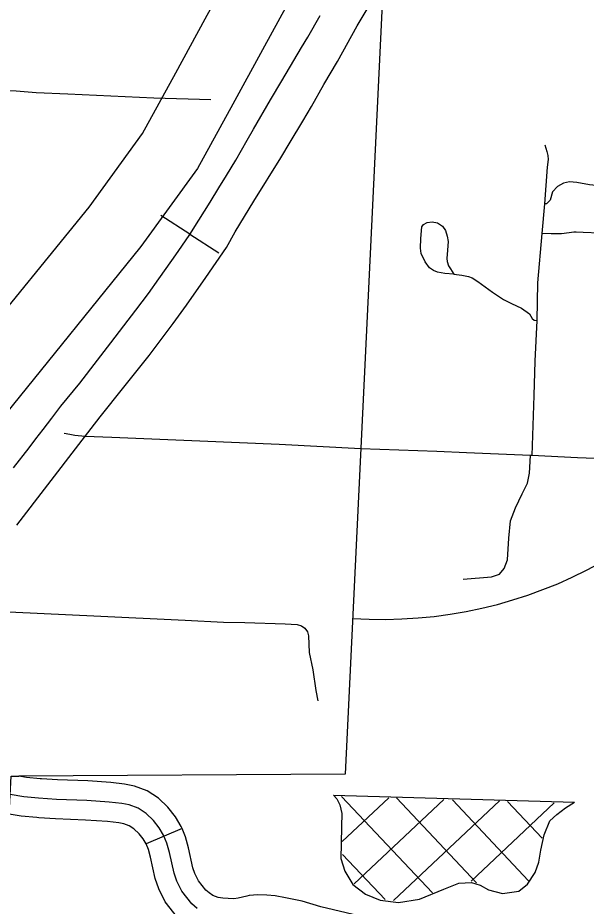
# Model space of a CAD drawing. Extents: x 653372 to 905732, y 627442 to 787275.
# Drawn here: x 693304 to 695485, y 745755 to 749166 of the extents above; entities that cross this region are included whole.
import ezdxf

# ---------------------------------------------------------------- set-up
doc = ezdxf.new("R2010")
doc.units = 0
for name, color, linetype in [('15', 7, 'Continuous'), ('31', 7, 'Continuous'), ('32', 7, 'Continuous'), ('33', 7, 'Continuous'), ('34', 7, 'Continuous'), ('40', 7, 'Continuous'), ('45', 7, 'Continuous'), ('57', 7, 'Continuous'), ('6', 7, 'Continuous'), ('63', 7, 'Continuous')]:
    doc.layers.add(name, color=color, linetype=linetype)

msp = doc.modelspace()

# ---------------------------------------------------------------- linework, layer by layer
at = {"layer": '15'}
for points in [[(693255.3, 747643), (693125.3, 747883.4), (693577.6, 748439.7), (693782.1, 748722.2), (693910, 748955), (694023, 749162.6), (694325.7, 749716.7), (694531.2, 750092.3), (694781, 750027.9)], [(694781, 750027.9), (694545.1, 749596.7), (694242.5, 749042.9), (694129.3, 748835), (693993.7, 748588.1), (693776.2, 748287.7), (693255.3, 747643)]]:
    msp.add_lwpolyline(points, dxfattribs=at)
at = {"layer": '31'}
msp.add_lwpolyline([(696005.9, 747452.7), (695922.3, 747455.6), (695681.8, 747467.7), (695450.7, 747477.1), (695275.7, 747485.6), (695271.4, 747485.8), (695025.6, 747496.6), (694911.3, 747501.7), (694620.6, 747511.2)], dxfattribs=at)
at = {"layer": '32'}
for points in [[(695326.4, 748679), (695334.1, 748653.2), (695337.6, 748637.7), (695338.3, 748622.9), (695335.1, 748592.3), (695325.2, 748451.5), (695314, 748338.1), (695297.9, 748148.9), (695295.2, 748003.9), (695287.2, 747848.1), (695283.2, 747716.5), (695275.7, 747485.6)], [(694977.5, 748182.4), (694942.4, 748184.6), (694914.7, 748189.4), (694899, 748196.1), (694883.9, 748206.8), (694866.4, 748229), (694852, 748261.3), (694849.2, 748282.4), (694850.3, 748318.8), (694853.9, 748363.6), (694859.9, 748373.1), (694874.9, 748380), (694894.3, 748382.9), (694914.7, 748378.8), (694933.1, 748366.3), (694945.1, 748349.5), (694951.8, 748327.7), (694954.6, 748307.1), (694953, 748273.6), (694949.8, 748242.4), (694951.7, 748230.4), (694956.4, 748214.3), (694964, 748202.7), (694977.5, 748182.4)], [(694977.5, 748182.4), (695007.5, 748178.1), (695033, 748173.4), (695047.1, 748168.4), (695069.4, 748154.1), (695125.6, 748112.6), (695166.8, 748084.6), (695197.6, 748069.5), (695236.9, 748051.2), (695267.5, 748029.2), (695277.2, 748012.4), (695285.5, 748005.4), (695295.2, 748003.9)]]:
    msp.add_lwpolyline(points, dxfattribs=at)
at = {"layer": '33'}
for points in [[(693300.2, 747217.8), (693538.5, 747527.5), (693619.8, 747634.1), (693710.8, 747747.8), (693807.8, 747869.9), (693900.6, 747992.3), (693950.9, 748063.4), (694025.6, 748169.8), (694104.2, 748284.2), (694138.4, 748345), (694210.2, 748462.9), (694313, 748628.2), (694349.3, 748688.3), (694397.1, 748770), (694430.5, 748825.4), (694478.5, 748910.6), (694530.8, 748998), (694606.2, 749134.9), (694705.6, 749303.5)], [(693087, 748137.9), (693088.2, 748167.3), (693104.4, 748311.9), (693119.3, 748461.4), (693134.1, 748582.1), (693145.1, 748656.7), (693154, 748716.2), (693175.4, 748792), (693199.1, 748863), (693209.9, 748878.6), (693220.4, 748883.9), (693236.4, 748886.6), (693255.6, 748887.6), (693298.5, 748885.5), (693374, 748880.1), (693495.7, 748874), (693825.8, 748858.9), (694044.5, 748852.7)], [(694620.6, 747511.2), (694306.7, 747527.6), (694002.6, 747540.7), (693665, 747554.9), (693562, 747558.8), (693522.7, 747563.2), (693503.4, 747567), (693481.9, 747570.9)]]:
    msp.add_lwpolyline(points, dxfattribs=at)
at = {"layer": '34'}
msp.add_lwpolyline([(692970, 746900), (693015.9, 746897.7), (693164.1, 746891.3), (693297, 746884.5), (693595.6, 746869.7), (693945.6, 746853.5), (694093.8, 746846.2), (694175.1, 746844.7), (694329.8, 746839.1), (694375.7, 746836.7), (694392.8, 746831.4), (694405.9, 746822.4), (694416, 746808.7), (694419.4, 746793.3), (694421.3, 746729), (694435.6, 746663.5), (694447.6, 746583.6), (694455, 746544.1)], dxfattribs=at)
at = {"layer": '40'}
for q in [(693853.4, 748406.9), (694075.6, 748264.4)]:
    msp.add_line((693964.5, 748335.7), q, dxfattribs=at)
for points in [[(693287.6, 747438.3), (693347.3, 747515.7), (693373.5, 747549.9), (693401.1, 747585.1), (693434.5, 747629), (693469.7, 747675), (693493.3, 747704.5), (693541.7, 747763.9), (693610.3, 747852.1), (693661.5, 747918.2), (693711.3, 747983.1), (693756.6, 748043.4), (693805.2, 748107.5), (693845.8, 748164), (693895, 748234.5), (693919.6, 748269.7), (693963.9, 748334.7), (693998.9, 748389.3), (694042.1, 748458.6), (694075.4, 748512.9), (694104.8, 748561), (694140, 748619.6), (694184.1, 748696.2), (694208.6, 748739.2), (694273.5, 748851.2), (694317.1, 748924.4), (694363.5, 749002), (694392.7, 749051.7), (694416.3, 749091.6), (694464.7, 749174.9)], [(693373.5, 747549.9), (693401.1, 747585.1), (693434.5, 747629), (693469.7, 747675), (693493.3, 747704.5), (693541.7, 747763.9), (693610.3, 747852.1), (693661.5, 747918.2), (693711.3, 747983.1), (693756.6, 748043.4), (693805.2, 748107.5), (693845.8, 748164), (693895, 748234.5), (693919.6, 748269.7), (693963.9, 748334.7), (693998.9, 748389.3), (694042.1, 748458.6), (694075.4, 748512.9), (694104.8, 748561), (694140, 748619.6), (694184.1, 748696.2), (694208.6, 748739.2), (694273.5, 748851.2), (694317.1, 748924.4), (694363.5, 749002), (694392.7, 749051.7), (694416.3, 749091.6), (694464.7, 749174.9)], [(693287.6, 747438.3), (693347.3, 747515.7), (693373.5, 747549.9)]]:
    msp.add_lwpolyline(points, dxfattribs=at)
at = {"layer": '45'}
msp.add_line((693934.1, 746053.4), (693796.1, 745994.7), dxfattribs=at)
for points in [[(695823.4, 748528.7), (695673.1, 748524.1), (695563.9, 748520.5), (695535.4, 748521.4), (695496.9, 748524.8), (695449.4, 748534.2), (695421, 748536.2), (695397, 748531.2), (695375, 748518.3), (695355.1, 748498.4), (695346.1, 748465.6), (695332.1, 748452.4), (695325.2, 748451.5)], [(695817, 748299.1), (695780.6, 748296.7), (695760.1, 748296.8), (695742, 748299), (695717.1, 748304.9), (695690.7, 748313.7), (695668.2, 748324), (695650.7, 748329.1), (695629.3, 748333.1), (695598.1, 748335.8), (695535.6, 748339.4), (695473.3, 748341.8), (695446.6, 748343.7), (695437.5, 748342.9), (695419.3, 748341.1), (695390.1, 748337.5), (695370.8, 748336.3), (695349.8, 748337), (695314, 748338.1)], [(695013, 747010.6), (695121.6, 747019.4), (695152.6, 747030.5), (695170.6, 747051.4), (695182.4, 747085.8), (695187.5, 747168.5), (695194.9, 747235.2), (695213.8, 747285.4), (695239.4, 747338.1), (695259.3, 747379), (695267.2, 747417.5), (695271.4, 747485.8)], [(693384.6, 746094.9), (693377.2, 746095.4), (693317.3, 746101.3), (693270.6, 746109.2), (693278.7, 746254.7), (693308.7, 746254.9)], [(693395.3, 746244.5), (693389.8, 746244.9), (693337.2, 746250), (693308.7, 746254.9)], [(693934.1, 746053.4), (693930.5, 746061.9), (693909, 746099.2), (693879.5, 746135.2), (693843.6, 746169.6), (693800.7, 746198.2), (693752.3, 746216.9), (693713.8, 746224.5), (693661.6, 746229.9), (693572.3, 746236.2), (693456.1, 746240.2), (693395.3, 746244.5)], [(693992.4, 745747.1), (693971.5, 745764.6), (693933.2, 745813.1), (693914.2, 745851.5), (693903.6, 745882.4), (693886, 745961.4), (693876.3, 745997.7), (693863.2, 746028.4), (693847.1, 746056.4), (693824.4, 746084.2), (693796.5, 746110.9), (693766, 746131.2), (693731.4, 746144.6), (693702.7, 746150.3), (693655.1, 746155.1), (693568.4, 746161.3), (693452.2, 746165.3), (693383.5, 746170.2), (693327.3, 746175.7), (693274.8, 746184.6)], [(693796.1, 745994.7), (693796, 745994.9), (693785.1, 746013.7), (693769.2, 746033.2), (693749.4, 746052.2), (693731.3, 746064.2), (693710.4, 746072.3), (693691.6, 746076), (693648.6, 746080.4), (693564.5, 746086.4), (693448.2, 746090.4), (693384.6, 746094.9)], [(694182.3, 745794), (694149.7, 745786.4), (694132.8, 745784.3), (694110.7, 745784.9), (694091, 745786.9), (694073.2, 745789.1), (694052, 745797.1), (694037.9, 745806.8), (694025.6, 745817.2), (693996.9, 745853.4), (693983.5, 745880.4), (693976, 745902.7), (693958.9, 745979.3), (693947.4, 746022.2), (693934.1, 746053.4)], [(694216.3, 745647.9), (694175.8, 745638.5), (694140.1, 745634.1), (694101.2, 745635), (694074.1, 745637.8), (694037.1, 745642.4), (693981.9, 745663.2), (693946.9, 745687.4), (693917.4, 745712), (693869.5, 745772.8), (693844.8, 745822.6), (693831.3, 745862), (693813.2, 745943.5), (693805.2, 745973.1), (693796.1, 745994.7)], [(694732, 745690), (694467, 745753.6), (694395.3, 745775), (694330.9, 745788.2), (694291.9, 745795), (694259.5, 745798.2), (694225.2, 745798.8), (694191.9, 745796.2), (694182.3, 745794)]]:
    msp.add_lwpolyline(points, dxfattribs=at)
at = {"layer": '57'}
for p, q in [((694515.6, 746182), (695439.2, 746154.3)), ((694894.7, 745806.9), (694546.1, 746177.2)), ((694548.3, 746003.5), (694727.4, 746172.1)), ((694595, 745841.4), (694938.2, 746164.6)), ((694745.4, 745777), (695151.9, 746159.8)), ((695064.2, 745845.8), (694757, 746172)), ((695263.7, 745852.7), (694971.3, 746163.3)), ((695043.7, 745851.9), (695362.1, 746151.7)), ((695315.4, 746016.7), (695182.8, 746157.4)), ((694713.3, 745780.8), (694550, 745954.2))]:
    msp.add_line(p, q, dxfattribs=at)
msp.add_lwpolyline([(694515.6, 746182), (694528.3, 746167.1), (694540, 746144.7), (694547.3, 746111.3), (694545.8, 746061.6), (694545.2, 745996.7), (694543.5, 745938.8), (694558.6, 745890), (694588.9, 745839.4), (694637.5, 745802), (694694.8, 745778.2), (694764.9, 745769.2), (694845.4, 745781.9), (694939.1, 745820.6), (694996.4, 745843.7), (695044.8, 745846.4), (695077.7, 745835.7), (695110.3, 745818.2), (695163.7, 745804.1), (695226.2, 745813.3), (695260.1, 745839.9), (695289.1, 745884.6), (695302.7, 745924.3), (695311, 745971), (695323.8, 746030), (695344.8, 746083.2), (695371.7, 746107.3), (695405.6, 746132.5), (695439.2, 746154.3)], dxfattribs=at)
at = {"layer": '6'}
msp.add_lwpolyline([(694738.9, 750004.8), (694713.1, 749460.8), (694559.9, 746262), (693308.7, 746254.9)], dxfattribs=at)
at = {"layer": '63'}
msp.add_arc((694702.1, 748581.2), 1724.4, 266.2232, 331.9092, dxfattribs=at)

doc.saveas('drawing.dxf')
